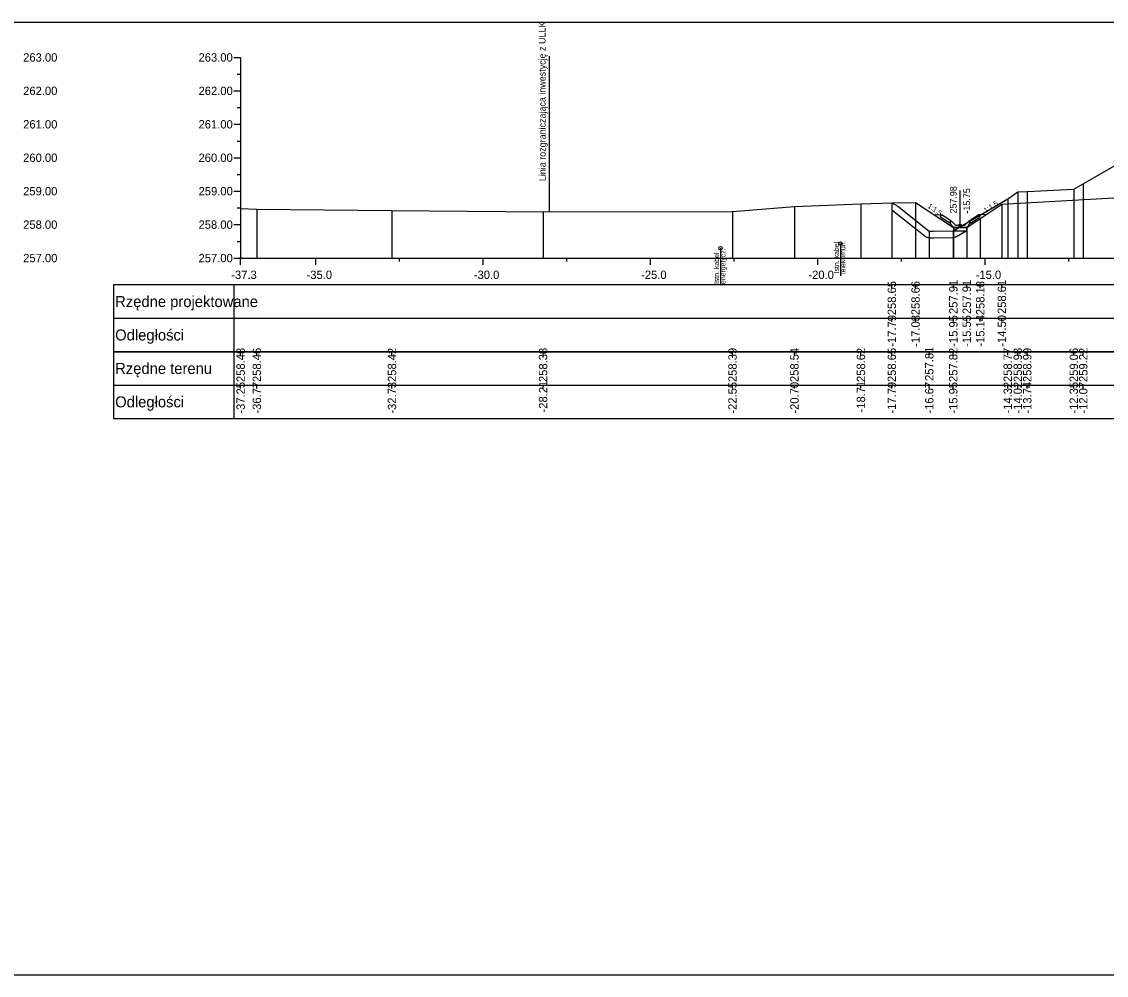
# Model space of a CAD drawing. Extents: x 6516023 to 6560129, y 5513077 to 5529206.
# Drawn here: x 6516721.42 to 6516753.84, y 5514451.16 to 5514479.68 of the extents above; entities that cross this region are included whole.
import ezdxf

# ---------------------------------------------------------------- set-up
doc = ezdxf.new("R2010")
doc.units = 0
for name, color, linetype in [('IR_default', 7, 'Continuous'), ('TOR_PRZEK_P-kable', 7, 'Continuous'), ('TOR_PRZEK_P-odwodnienie', 7, 'Continuous'), ('TOR_PRZEK_P-opisy', 7, 'Continuous'), ('TOR_PRZEK_P-schodkowanie+wymiana', 7, 'Continuous'), ('TOR_PRZEK_P-tabelka istniejace', 7, 'Continuous'), ('TOR_PRZEK_P-tabelka projektowane', 7, 'Continuous'), ('TOR_PRZEK_P-teren istniejacy', 7, 'Continuous'), ('TOR_PRZEK_P-uklad odniesienia', 7, 'Continuous'), ('TOR_PRZEK_P-warstwa ochronna II', 7, 'Continuous'), ('TOR_PS_T-granica PKP-projektowana', 7, 'Continuous'), ('TOR_RAMKI-ramka+tabelka 1', 7, 'Continuous')]:
    doc.layers.add(name, color=color, linetype=linetype)

msp = doc.modelspace()

# ---------------------------------------------------------------- linework, layer by layer
at = {"layer": 'IR_default'}
msp.add_lwpolyline([(6516747.425, 5514474.255), (6516748.134, 5514474.269), (6516749.264, 5514473.516), (6516749.664, 5514473.516), (6516750.069, 5514473.786), (6516750.713, 5514474.216), (6516756.534, 5514474.548)], dxfattribs=at)
at = {"layer": 'TOR_PRZEK_P-kable'}
for p, q in [((6516745.888, 5514473.044), (6516745.888, 5514472.071)), ((6516742.305, 5514472.902), (6516742.305, 5514471.792))]:
    msp.add_line(p, q, dxfattribs=at)
for centre in [(6516745.888, 5514473.044), (6516742.305, 5514472.902)]:
    msp.add_circle(centre, 0.05, dxfattribs=at)
at = {"layer": 'TOR_PRZEK_P-odwodnienie'}
for p, q in [((6516749.464, 5514473.586), (6516749.464, 5514474.63)), ((6516749.155, 5514473.645), (6516748.894, 5514473.82)), ((6516749.199, 5514473.712), (6516748.919, 5514473.899)), ((6516749.156, 5514473.681), (6516749.204, 5514473.705)), ((6516749.199, 5514473.712), (6516749.191, 5514473.699)), ((6516749.324, 5514473.586), (6516749.204, 5514473.705)), ((6516749.604, 5514473.586), (6516749.724, 5514473.705)), ((6516749.724, 5514473.705), (6516749.771, 5514473.681)), ((6516749.729, 5514473.712), (6516750.009, 5514473.899)), ((6516749.729, 5514473.712), (6516749.737, 5514473.699)), ((6516749.773, 5514473.645), (6516750.034, 5514473.82)), ((6516749.166, 5514473.662), (6516749.155, 5514473.645)), ((6516749.274, 5514473.516), (6516749.654, 5514473.516)), ((6516749.324, 5514473.586), (6516749.604, 5514473.586)), ((6516749.762, 5514473.662), (6516749.773, 5514473.645))]:
    msp.add_line(p, q, dxfattribs=at)
for points in [[(6516748.672, 5514473.911), (6516748.919, 5514473.899)], [(6516748.869, 5514473.872), (6516748.919, 5514473.899)], [(6516748.869, 5514473.872), (6516748.894, 5514473.82)], [(6516749.191, 5514473.699), (6516749.156, 5514473.681)], [(6516749.737, 5514473.699), (6516749.772, 5514473.681)], [(6516750.255, 5514473.911), (6516750.009, 5514473.899)], [(6516750.059, 5514473.872), (6516750.009, 5514473.899)], [(6516750.059, 5514473.872), (6516750.034, 5514473.82)], [(6516749.204, 5514473.586), (6516749.156, 5514473.681)], [(6516749.156, 5514473.681), (6516749.166, 5514473.662)], [(6516749.274, 5514473.516), (6516749.204, 5514473.586)], [(6516749.264, 5514473.516), (6516749.263, 5514473.517), (6516749.264, 5514473.516), (6516749.263, 5514473.516), (6516749.264, 5514473.516), (6516749.264, 5514473.516), (6516749.264, 5514473.516), (6516749.264, 5514473.517)], [(6516749.664, 5514473.516), (6516749.264, 5514473.516), (6516749.264, 5514473.416), (6516749.664, 5514473.416), (6516749.664, 5514473.516)], [(6516749.654, 5514473.516), (6516749.724, 5514473.586)], [(6516749.664, 5514473.516), (6516749.663, 5514473.517), (6516749.664, 5514473.516), (6516749.663, 5514473.516), (6516749.664, 5514473.516), (6516749.664, 5514473.516), (6516749.664, 5514473.516), (6516749.664, 5514473.517)], [(6516749.724, 5514473.586), (6516749.771, 5514473.681)], [(6516749.772, 5514473.681), (6516749.762, 5514473.662)]]:
    msp.add_lwpolyline(points, dxfattribs=at)
msp.add_circle((6516749.464, 5514473.586), 0.035, dxfattribs=at)
at = {"layer": 'TOR_PRZEK_P-schodkowanie+wymiana'}
for p, q in [((6516749.363, 5514473.249), (6516749.648, 5514473.416)), ((6516748.538, 5514473.215), (6516748.662, 5514473.211)), ((6516748.671, 5514473.211), (6516749.265, 5514473.222))]:
    msp.add_line(p, q, dxfattribs=at)
msp.add_lwpolyline([(6516747.425, 5514474.05), (6516748.419, 5514473.258)], dxfattribs=at)
for centre, start, end in [((6516748.544, 5514473.414), 231.4548, 268.3816), ((6516748.668, 5514473.411), 268.3816, 271.0224), ((6516749.261, 5514473.422), 271.0224, 300.3935)]:
    msp.add_arc(centre, 0.2, start, end, dxfattribs=at)
at = {"layer": 'TOR_PRZEK_P-tabelka istniejace'}
for p, q in [((6516724.163, 5514469.806), (6516724.163, 5514467.806)), ((6516727.763, 5514469.806), (6516727.763, 5514467.806)), ((6516727.963, 5514469.706), (6516727.963, 5514469.806)), ((6516728.446, 5514469.706), (6516728.446, 5514469.806)), ((6516732.486, 5514469.706), (6516732.486, 5514469.806)), ((6516737.002, 5514469.706), (6516737.002, 5514469.806)), ((6516742.664, 5514469.706), (6516742.664, 5514469.806)), ((6516744.514, 5514469.706), (6516744.514, 5514469.806)), ((6516746.502, 5514469.706), (6516746.502, 5514469.806)), ((6516747.425, 5514469.706), (6516747.425, 5514469.806)), ((6516748.544, 5514469.706), (6516748.544, 5514469.806)), ((6516749.261, 5514469.706), (6516749.261, 5514469.806)), ((6516750.889, 5514469.706), (6516750.889, 5514469.806)), ((6516751.189, 5514469.706), (6516751.189, 5514469.806)), ((6516751.473, 5514469.706), (6516751.473, 5514469.806)), ((6516752.863, 5514469.706), (6516752.863, 5514469.806)), ((6516753.147, 5514469.706), (6516753.147, 5514469.806)), ((6516724.163, 5514468.806), (6516807.963, 5514468.806)), ((6516727.963, 5514468.706), (6516727.963, 5514468.806)), ((6516728.446, 5514468.706), (6516728.446, 5514468.806)), ((6516732.486, 5514468.706), (6516732.486, 5514468.806)), ((6516737.002, 5514468.706), (6516737.002, 5514468.806)), ((6516742.664, 5514468.706), (6516742.664, 5514468.806)), ((6516744.514, 5514468.706), (6516744.514, 5514468.806)), ((6516746.502, 5514468.706), (6516746.502, 5514468.806)), ((6516747.425, 5514468.706), (6516747.425, 5514468.806)), ((6516748.544, 5514468.706), (6516748.544, 5514468.806)), ((6516749.261, 5514468.706), (6516749.261, 5514468.806)), ((6516750.889, 5514468.706), (6516750.889, 5514468.806)), ((6516751.189, 5514468.706), (6516751.189, 5514468.806)), ((6516751.473, 5514468.706), (6516751.473, 5514468.806)), ((6516752.863, 5514468.706), (6516752.863, 5514468.806)), ((6516753.147, 5514468.706), (6516753.147, 5514468.806))]:
    msp.add_line(p, q, dxfattribs=at)
for points in [[(6516752.863, 5514474.671), (6516752.863, 5514472.806), (6516752.863, 5514472.676), (6516752.863, 5514472.606)], [(6516753.147, 5514474.829), (6516753.147, 5514472.806), (6516753.147, 5514472.676), (6516753.147, 5514472.606)], [(6516750.889, 5514474.376), (6516750.889, 5514472.806), (6516750.889, 5514472.676), (6516750.889, 5514472.606)], [(6516751.189, 5514474.585), (6516751.189, 5514472.806), (6516751.189, 5514472.676), (6516751.189, 5514472.606)], [(6516751.473, 5514474.601), (6516751.473, 5514472.806), (6516751.473, 5514472.676), (6516751.473, 5514472.606)], [(6516727.963, 5514474.084), (6516727.963, 5514472.806), (6516727.963, 5514472.676), (6516727.963, 5514472.606)], [(6516728.446, 5514474.067), (6516728.446, 5514472.806), (6516728.446, 5514472.676), (6516728.446, 5514472.606)], [(6516732.486, 5514474.028), (6516732.486, 5514472.806), (6516732.486, 5514472.676), (6516732.486, 5514472.606)], [(6516744.514, 5514474.144), (6516744.514, 5514472.806), (6516744.514, 5514472.676), (6516744.514, 5514472.606)], [(6516746.502, 5514474.224), (6516746.502, 5514472.806), (6516746.502, 5514472.676), (6516746.502, 5514472.606)], [(6516747.425, 5514474.255), (6516747.425, 5514472.806), (6516747.425, 5514472.676), (6516747.425, 5514472.606)], [(6516737.002, 5514473.984), (6516737.002, 5514472.806), (6516737.002, 5514472.676), (6516737.002, 5514472.606)], [(6516742.664, 5514473.995), (6516742.664, 5514472.806), (6516742.664, 5514472.676), (6516742.664, 5514472.606)], [(6516748.544, 5514473.414), (6516748.544, 5514472.806), (6516748.544, 5514472.676), (6516748.544, 5514472.606)], [(6516749.261, 5514473.422), (6516749.261, 5514472.806), (6516749.261, 5514472.676), (6516749.261, 5514472.606)]]:
    msp.add_lwpolyline(points, dxfattribs=at)
msp.add_lwpolyline([(6516724.163, 5514469.806), (6516724.163, 5514467.806), (6516807.963, 5514467.806), (6516807.963, 5514469.806)], close=True, dxfattribs=at)
at = {"layer": 'TOR_PRZEK_P-tabelka projektowane'}
for p, q in [((6516724.163, 5514471.806), (6516724.163, 5514469.806)), ((6516727.763, 5514471.806), (6516727.763, 5514469.806)), ((6516747.425, 5514471.706), (6516747.425, 5514471.806)), ((6516748.134, 5514471.706), (6516748.134, 5514471.806)), ((6516749.264, 5514471.706), (6516749.264, 5514471.806)), ((6516749.664, 5514471.706), (6516749.664, 5514471.806)), ((6516750.069, 5514471.706), (6516750.069, 5514471.806)), ((6516750.713, 5514471.706), (6516750.713, 5514471.806)), ((6516724.163, 5514470.806), (6516807.963, 5514470.806)), ((6516747.425, 5514470.706), (6516747.425, 5514470.806)), ((6516748.134, 5514470.706), (6516748.134, 5514470.806)), ((6516749.264, 5514470.706), (6516749.264, 5514470.806)), ((6516749.664, 5514470.706), (6516749.664, 5514470.806)), ((6516750.069, 5514470.706), (6516750.069, 5514470.806)), ((6516750.713, 5514470.706), (6516750.713, 5514470.806))]:
    msp.add_line(p, q, dxfattribs=at)
for points in [[(6516747.425, 5514474.255), (6516747.425, 5514472.806), (6516747.425, 5514472.676), (6516747.425, 5514472.606)], [(6516748.134, 5514474.269), (6516748.134, 5514472.806), (6516748.134, 5514472.676), (6516748.134, 5514472.606)], [(6516750.713, 5514474.216), (6516750.713, 5514472.806), (6516750.713, 5514472.676), (6516750.713, 5514472.606)], [(6516750.069, 5514473.786), (6516750.069, 5514472.806), (6516750.069, 5514472.676), (6516750.069, 5514472.606)], [(6516749.264, 5514473.516), (6516749.264, 5514472.806), (6516749.264, 5514472.676), (6516749.264, 5514472.606)], [(6516749.664, 5514473.516), (6516749.664, 5514472.806), (6516749.664, 5514472.676), (6516749.664, 5514472.606)]]:
    msp.add_lwpolyline(points, dxfattribs=at)
msp.add_lwpolyline([(6516724.163, 5514471.806), (6516724.163, 5514469.806), (6516807.963, 5514469.806), (6516807.963, 5514471.806)], close=True, dxfattribs=at)
at = {"layer": 'TOR_PRZEK_P-teren istniejacy'}
msp.add_lwpolyline([(6516727.963, 5514474.084), (6516728.446, 5514474.067), (6516732.486, 5514474.028), (6516737.002, 5514473.984), (6516742.664, 5514473.995), (6516744.514, 5514474.144), (6516746.502, 5514474.224), (6516747.425, 5514474.255), (6516747.606, 5514474.162), (6516748.544, 5514473.414), (6516748.668, 5514473.411), (6516749.261, 5514473.422), (6516750.889, 5514474.376), (6516751.189, 5514474.585), (6516751.473, 5514474.601), (6516752.863, 5514474.671), (6516753.147, 5514474.829), (6516754.321, 5514475.501)], dxfattribs=at)
at = {"layer": 'TOR_PRZEK_P-uklad odniesienia'}
for p, q in [((6516727.763, 5514478.606), (6516727.963, 5514478.606)), ((6516727.963, 5514478.606), (6516727.963, 5514472.606)), ((6516727.863, 5514478.106), (6516727.963, 5514478.106)), ((6516727.763, 5514477.606), (6516727.963, 5514477.606)), ((6516727.863, 5514477.106), (6516727.963, 5514477.106)), ((6516727.763, 5514476.606), (6516727.963, 5514476.606)), ((6516727.863, 5514476.106), (6516727.963, 5514476.106)), ((6516727.763, 5514475.606), (6516727.963, 5514475.606)), ((6516727.863, 5514475.106), (6516727.963, 5514475.106)), ((6516727.763, 5514474.606), (6516727.963, 5514474.606)), ((6516727.863, 5514474.106), (6516727.963, 5514474.106)), ((6516727.763, 5514473.606), (6516727.963, 5514473.606)), ((6516727.863, 5514473.106), (6516727.963, 5514473.106)), ((6516727.763, 5514472.606), (6516727.963, 5514472.606)), ((6516727.963, 5514472.606), (6516807.963, 5514472.606)), ((6516727.963, 5514472.506), (6516727.963, 5514472.606)), ((6516727.963, 5514472.406), (6516727.963, 5514472.606)), ((6516730.213, 5514472.406), (6516730.213, 5514472.606)), ((6516732.713, 5514472.506), (6516732.713, 5514472.606)), ((6516735.213, 5514472.406), (6516735.213, 5514472.606)), ((6516737.713, 5514472.506), (6516737.713, 5514472.606)), ((6516740.213, 5514472.406), (6516740.213, 5514472.606)), ((6516742.713, 5514472.506), (6516742.713, 5514472.606)), ((6516745.213, 5514472.406), (6516745.213, 5514472.606)), ((6516747.713, 5514472.506), (6516747.713, 5514472.606)), ((6516750.213, 5514472.406), (6516750.213, 5514472.606)), ((6516752.713, 5514472.506), (6516752.713, 5514472.606))]:
    msp.add_line(p, q, dxfattribs=at)
at = {"layer": 'TOR_PRZEK_P-warstwa ochronna II'}
msp.add_lwpolyline([(6516747.425, 5514474.255), (6516748.134, 5514474.269), (6516749.264, 5514473.516), (6516749.664, 5514473.516), (6516750.069, 5514473.786), (6516750.713, 5514474.216), (6516756.534, 5514474.548), (6516757.013, 5514474.868), (6516757.591, 5514474.891), (6516765.963, 5514475.226), (6516767.238, 5514475.277), (6516768.513, 5514475.226), (6516778.354, 5514474.832), (6516778.844, 5514474.812), (6516779.322, 5514474.493), (6516781.144, 5514474.32), (6516782.143, 5514473.654), (6516782.623, 5514473.334), (6516783.023, 5514473.334), (6516783.876, 5514473.903)], dxfattribs=at)
at = {"layer": 'TOR_PS_T-granica PKP-projektowana'}
msp.add_line((6516737.19, 5514473.985), (6516737.19, 5514478.642), dxfattribs=at)
at = {"layer": 'TOR_RAMKI-ramka+tabelka 1'}
msp.add_lwpolyline([(6516634.513, 5514479.656), (6516882.013, 5514479.656), (6516882.013, 5514451.156), (6516634.513, 5514451.156)], close=True, dxfattribs=at)

# ---------------------------------------------------------------- texts
at = {"layer": 'TOR_PRZEK_P-kable'}
for s, height, p in [('Istn. kabel', 0.14999, (6516745.843, 5514472.147)), ('telekomun.', 0.15, (6516746.037, 5514472.119)), ('Istn. kabel', 0.14999, (6516742.26, 5514471.828)), ('energetycz.', 0.14999, (6516742.454, 5514471.828))]:
    msp.add_text(s, height=height, rotation=90.0511, dxfattribs=at).set_placement(p)
at = {"layer": 'TOR_PRZEK_P-odwodnienie'}
for s, p in [('257.98', (6516749.364, 5514473.936)), ('-15.75', (6516749.764, 5514473.936))]:
    msp.add_text(s, height=0.2, rotation=90, dxfattribs=at).set_placement(p)
at = {"layer": 'TOR_PRZEK_P-opisy'}
for rotation, p in [(325.9299, (6516748.481, 5514474.125)), (34.0701, (6516750.235, 5514473.952))]:
    msp.add_text('1:1,5', height=0.15, rotation=rotation, dxfattribs=at).set_placement(p)
at = {"layer": 'TOR_PRZEK_P-tabelka istniejace'}
for s, p in [('258.48', (6516728.088, 5514468.898)), ('258.46', (6516728.571, 5514468.898)), ('258.42', (6516732.611, 5514468.9)), ('258.38', (6516737.127, 5514468.898)), ('258.39', (6516742.789, 5514468.898)), ('258.54', (6516744.639, 5514468.899)), ('258.62', (6516746.627, 5514468.9)), ('258.65', (6516747.55, 5514468.897)), ('257.81', (6516748.669, 5514468.933)), ('257.82', (6516749.386, 5514468.9)), ('258.77', (6516751.014, 5514468.898)), ('258.98', (6516751.314, 5514468.898)), ('258.99', (6516751.598, 5514468.898)), ('259.06', (6516752.988, 5514468.898)), ('259.22', (6516753.272, 5514468.9)), ('-37.25', (6516728.088, 5514467.953)), ('-36.77', (6516728.571, 5514467.955)), ('-32.73', (6516732.611, 5514467.954)), ('-28.21', (6516737.127, 5514467.989)), ('-22.55', (6516742.789, 5514467.953)), ('-20.70', (6516744.639, 5514467.955)), ('-18.71', (6516746.627, 5514467.989)), ('-17.79', (6516747.55, 5514467.955)), ('-16.67', (6516748.669, 5514467.955)), ('-15.95', (6516749.386, 5514467.953)), ('-14.32', (6516751.014, 5514467.956)), ('-14.02', (6516751.314, 5514467.956)), ('-13.74', (6516751.598, 5514467.955)), ('-12.35', (6516752.988, 5514467.953)), ('-12.07', (6516753.272, 5514467.955))]:
    msp.add_text(s, height=0.25, rotation=90, dxfattribs=at).set_placement(p)
for s, p in [('Rzędne terenu', (6516724.213, 5514469.141)), ('Odległości', (6516724.213, 5514468.141))]:
    msp.add_text(s, height=0.33, dxfattribs=at).set_placement(p)
at = {"layer": 'TOR_PRZEK_P-tabelka projektowane'}
for s, p in [('258.65', (6516747.55, 5514470.897)), ('258.66', (6516748.259, 5514470.898)), ('257.91', (6516749.389, 5514470.933)), ('257.91', (6516749.789, 5514470.933)), ('258.18', (6516750.194, 5514470.898)), ('258.61', (6516750.838, 5514470.933)), ('-17.79', (6516747.55, 5514469.955)), ('-17.08', (6516748.259, 5514469.954)), ('-15.95', (6516749.389, 5514469.953)), ('-15.55', (6516749.789, 5514469.953)), ('-15.14', (6516750.194, 5514469.955)), ('-14.50', (6516750.838, 5514469.955))]:
    msp.add_text(s, height=0.25, rotation=90, dxfattribs=at).set_placement(p)
for s, p in [('Rzędne projektowane', (6516724.213, 5514471.141)), ('Odległości', (6516724.213, 5514470.141))]:
    msp.add_text(s, height=0.33, dxfattribs=at).set_placement(p)
at = {"layer": 'TOR_PRZEK_P-uklad odniesienia'}
for s, height, p in [('263.00', 0.25, (6516721.463, 5514478.481)), ('263.00', 0.25, (6516726.705, 5514478.481)), ('262.00', 0.25, (6516721.463, 5514477.481)), ('262.00', 0.25, (6516726.705, 5514477.481)), ('261.00', 0.25, (6516721.463, 5514476.481)), ('261.00', 0.25, (6516726.705, 5514476.481)), ('260.00', 0.25, (6516721.463, 5514475.481)), ('260.00', 0.25, (6516726.705, 5514475.481)), ('259.00', 0.25, (6516721.463, 5514474.481)), ('259.00', 0.25, (6516726.705, 5514474.481)), ('258.00', 0.25, (6516721.463, 5514473.481)), ('258.00', 0.25, (6516726.705, 5514473.481)), ('257.00', 0.25, (6516721.463, 5514472.481)), ('257.00', 0.25, (6516726.705, 5514472.481)), ('-', 0.0001, (6516727.963, 5514472.606)), ('-37.3', 0.25, (6516727.682, 5514471.981)), ('-35.0', 0.25, (6516729.932, 5514471.981)), ('-30.0', 0.25, (6516734.932, 5514471.981)), ('-25.0', 0.25, (6516739.932, 5514471.981)), ('-20.0', 0.25, (6516744.932, 5514471.981)), ('-15.0', 0.25, (6516749.932, 5514471.981))]:
    msp.add_text(s, height=height, dxfattribs=at).set_placement(p)
at = {"layer": 'TOR_PS_T-granica PKP-projektowana'}
msp.add_text('Linia rozgraniczająca inwestycję z ULLK', height=0.2, rotation=90.0511, dxfattribs=at).set_placement((6516737.079, 5514474.906))

doc.saveas('drawing.dxf')
